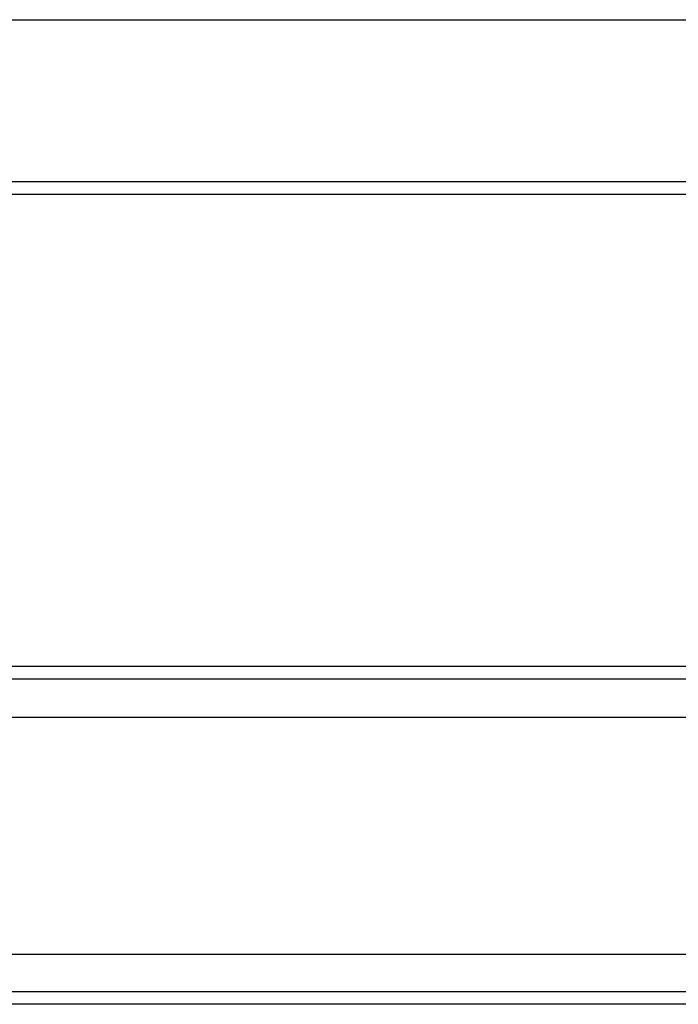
# Model space of a CAD drawing. Header units: millimetres. Extents: x 2891 to 6329, y -1599 to 860.
# Tile 312 of 620: x 5412 to 5439, y -1587 to -1548. Entities that reach past the tile are written whole.
import ezdxf
from ezdxf.lldxf.tags import DXFTag

# ---------------------------------------------------------------- set-up
doc = ezdxf.new("R2010")
doc.units = ezdxf.units.MM
doc.layers.get('0').update_dxf_attribs({"linetype": 'CONTINUOUS'})
tags = doc.linetypes.add('DASHED', pattern=[25.72, 12.86, -12.86]).pattern_tags.tags
tags[6:7] = [DXFTag(74, 4), DXFTag(75, 0), DXFTag(340, '0'), DXFTag(46, 0.0), DXFTag(50, 0.0), DXFTag(44, 0.0), DXFTag(45, 0.0)]
tags[4:5] = [DXFTag(74, 4), DXFTag(75, 0), DXFTag(340, '0'), DXFTag(46, 0.0), DXFTag(50, 0.0), DXFTag(44, 0.0), DXFTag(45, 0.0)]

msp = doc.modelspace()

# ---------------------------------------------------------------- linework, layer by layer
at = {"linetype": 'Continuous'}
for p, q in [((5378.438, -1547.669), (5476.532, -1547.669)), ((5638.106, -1554.169), (5374.932, -1554.169)), ((5633.42, -1573.619), (5374.932, -1573.62)), ((5630.637, -1585.169), (5374.932, -1585.169)), ((5630.155, -1587.169), (5374.932, -1587.169))]:
    msp.add_line(p, q, dxfattribs=at)
msp.add_line((5286.932, -1554.669), (6328.932, -1554.669))
at = {"linetype": 'DASHED'}
for p, q in [((5632.926, -1575.669), (5374.932, -1575.669)), ((5630.276, -1586.669), (5374.932, -1586.669))]:
    msp.add_line(p, q, dxfattribs=at)
at = {"linetype": 'Continuous'}
msp.add_open_spline([(5633.3, -1574.119), (5374.932, -1574.12)], degree=1, dxfattribs=at)

doc.saveas('drawing.dxf')
